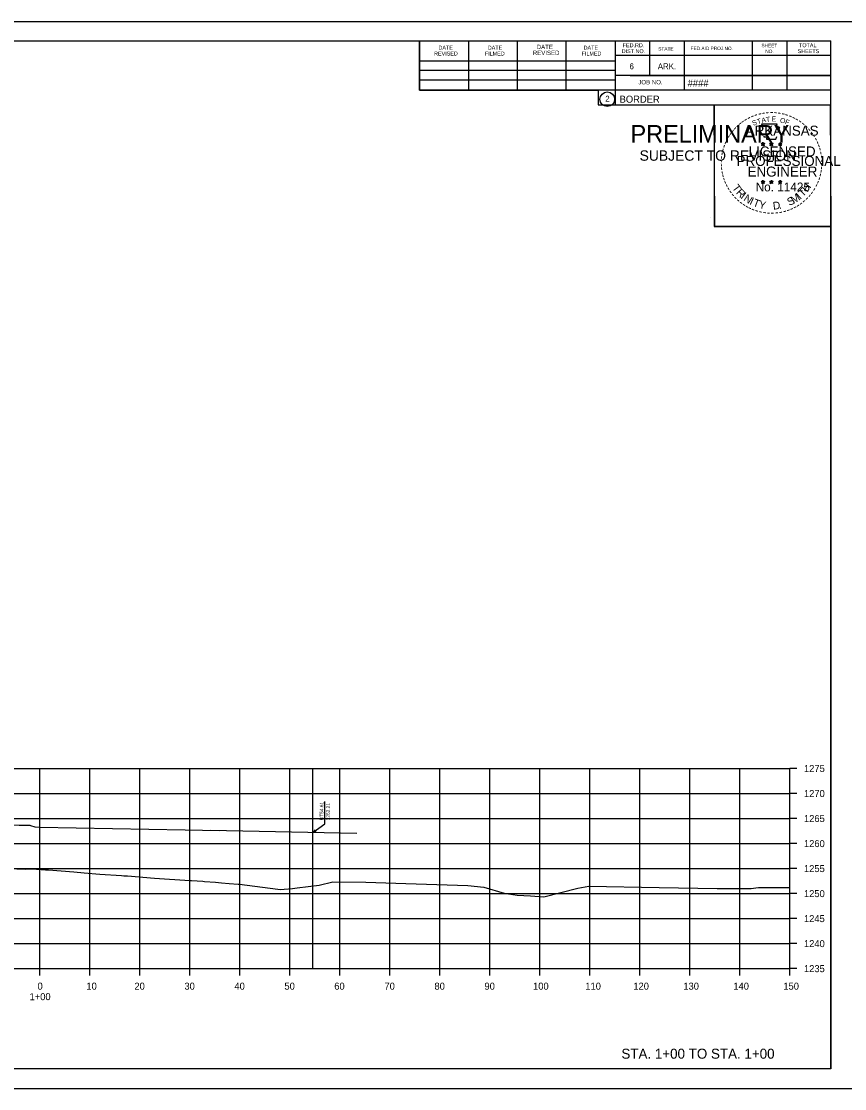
# Model space of a CAD drawing. Extents: x -70 to 701944, y -4 to 666871.
# Drawn here: x 663713.2 to 663877.9, y 658363.4 to 658576.8 of the extents above; entities that cross this region are included whole.
import ezdxf

# ---------------------------------------------------------------- set-up
doc = ezdxf.new("R2010")
doc.units = 0
for name, color, linetype in [('R_Axis', 7, 'Continuous'), ('R_Axis Annot', 7, 'Continuous'), ('R_Border', 7, 'Continuous'), ('R_Border PE', 7, 'Continuous'), ('R_Border Prem', 7, 'Continuous'), ('R_Draft', 7, 'Continuous'), ('R_Exist Surface', 7, 'Continuous'), ('R_Fin Surface', 7, 'Continuous'), ('R_Grid', 7, 'Continuous'), ('R_No Plot', 7, 'Continuous')]:
    doc.layers.add(name, color=color, linetype=linetype)

msp = doc.modelspace()

# ---------------------------------------------------------------- linework, layer by layer
at = {"layer": 'R_Axis'}
for p, q in [((663866.91, 658387.43), (663866.91, 658427.43)), ((663868.31, 658427.43), (663866.91, 658427.43)), ((663868.31, 658422.43), (663866.91, 658422.43)), ((663868.31, 658417.43), (663866.91, 658417.43)), ((663868.31, 658412.43), (663866.91, 658412.43)), ((663868.31, 658407.43), (663866.91, 658407.43)), ((663868.31, 658402.43), (663866.91, 658402.43)), ((663868.31, 658397.43), (663866.91, 658397.43)), ((663868.31, 658392.43), (663866.91, 658392.43)), ((663566.91, 658387.43), (663866.91, 658387.43)), ((663716.91, 658386.03), (663716.91, 658387.43)), ((663726.91, 658386.03), (663726.91, 658387.43)), ((663736.91, 658386.03), (663736.91, 658387.43)), ((663746.91, 658386.03), (663746.91, 658387.43)), ((663756.91, 658386.03), (663756.91, 658387.43)), ((663766.91, 658386.03), (663766.91, 658387.43)), ((663776.91, 658386.03), (663776.91, 658387.43)), ((663786.91, 658386.03), (663786.91, 658387.43)), ((663796.91, 658386.03), (663796.91, 658387.43)), ((663806.91, 658386.03), (663806.91, 658387.43)), ((663816.91, 658386.03), (663816.91, 658387.43)), ((663826.91, 658386.03), (663826.91, 658387.43)), ((663836.91, 658386.03), (663836.91, 658387.43)), ((663846.91, 658386.03), (663846.91, 658387.43)), ((663856.91, 658386.03), (663856.91, 658387.43)), ((663866.91, 658386.03), (663866.91, 658387.43)), ((663868.31, 658387.43), (663866.91, 658387.43))]:
    msp.add_line(p, q, dxfattribs=at)
at = {"layer": 'R_Border'}
for p, q in [((663558.91, 658572.89), (663875.09, 658572.89)), ((663792.83, 658563.01), (663792.83, 658572.89)), ((663802.69, 658563.01), (663802.69, 658572.69)), ((663812.45, 658563.01), (663812.45, 658572.69)), ((663822.13, 658563.01), (663822.13, 658572.69)), ((663831.99, 658572.89), (663831.99, 658560.09)), ((663838.83, 658572.89), (663838.83, 658565.95)), ((663845.77, 658572.89), (663845.77, 658563.01)), ((663859.35, 658572.89), (663859.35, 658563.01)), ((663866.29, 658572.89), (663866.29, 658563.01)), ((663875.09, 658367.43), (663875.09, 658572.89)), ((663875.09, 658569.95), (663831.99, 658569.95)), ((663875.09, 658569.97), (663875.09, 658569.97)), ((663792.83, 658568.87), (663831.99, 658568.87)), ((663792.83, 658567.01), (663831.99, 658567.01)), ((663792.83, 658563.01), (663792.83, 658565.07)), ((663792.83, 658565.07), (663831.99, 658565.07)), ((663875.09, 658565.95), (663831.99, 658565.95)), ((663834.95, 658565.95), (663875.09, 658565.95)), ((663875.09, 658563.01), (663792.83, 658563.01)), ((663831.99, 658560.09), (663875.09, 658560.09)), ((663875.09, 658367.43), (663558.91, 658367.43))]:
    msp.add_line(p, q, dxfattribs=at)
msp.add_circle((663830.38, 658561.22), 1.47, dxfattribs=at)
at = {"layer": 'R_Border PE'}
for p, q in [((663861.17, 658552.34), (663861.52, 658552.23)), ((663861.17, 658552.34), (663861.43, 658552.3)), ((663861.17, 658552.34), (663861.41, 658552.22)), ((663861.31, 658551.93), (663861.52, 658552.23)), ((663861.31, 658551.93), (663861.43, 658552.18)), ((663861.31, 658551.93), (663861.52, 658552.15)), ((663861.52, 658552.6), (663861.48, 658552.34)), ((663861.52, 658552.23), (663861.52, 658552.6)), ((663861.52, 658552.6), (663861.57, 658552.35)), ((663861.87, 658552.34), (663861.52, 658552.23)), ((663861.74, 658551.93), (663861.52, 658552.23)), ((663861.74, 658551.93), (663861.52, 658552.15)), ((663861.87, 658552.34), (663861.58, 658552.29)), ((663861.74, 658551.93), (663861.6, 658552.23)), ((663861.87, 658552.34), (663861.67, 658552.24)), ((663862.84, 658552.34), (663863.19, 658552.23)), ((663862.84, 658552.34), (663863.1, 658552.3)), ((663862.84, 658552.34), (663863.08, 658552.22)), ((663862.98, 658551.93), (663863.19, 658552.23)), ((663862.98, 658551.93), (663863.1, 658552.18)), ((663862.98, 658551.93), (663863.19, 658552.15)), ((663863.19, 658552.6), (663863.15, 658552.34)), ((663863.19, 658552.23), (663863.19, 658552.6)), ((663863.19, 658552.6), (663863.24, 658552.35)), ((663863.54, 658552.34), (663863.19, 658552.23)), ((663863.41, 658551.93), (663863.19, 658552.23)), ((663863.41, 658551.93), (663863.19, 658552.15)), ((663863.54, 658552.34), (663863.25, 658552.29)), ((663863.41, 658551.93), (663863.27, 658552.23)), ((663863.54, 658552.34), (663863.34, 658552.24)), ((663864.61, 658552.33), (663864.96, 658552.22)), ((663864.61, 658552.33), (663864.86, 658552.29)), ((663864.61, 658552.33), (663864.84, 658552.21)), ((663864.74, 658551.92), (663864.96, 658552.22)), ((663864.74, 658551.92), (663864.87, 658552.17)), ((663864.74, 658551.92), (663864.95, 658552.14)), ((663864.96, 658552.58), (663864.92, 658552.33)), ((663865.17, 658551.92), (663864.95, 658552.14)), ((663864.96, 658552.22), (663864.96, 658552.58)), ((663864.96, 658552.58), (663865.01, 658552.33)), ((663865.3, 658552.33), (663864.96, 658552.22)), ((663865.17, 658551.92), (663864.96, 658552.22)), ((663865.3, 658552.33), (663865.02, 658552.28)), ((663865.17, 658551.92), (663865.03, 658552.21)), ((663865.3, 658552.33), (663865.1, 658552.23)), ((663861.17, 658544.77), (663861.52, 658544.66)), ((663861.17, 658544.77), (663861.42, 658544.72)), ((663861.17, 658544.77), (663861.41, 658544.65)), ((663861.3, 658544.36), (663861.52, 658544.66)), ((663861.3, 658544.36), (663861.43, 658544.61)), ((663861.3, 658544.36), (663861.52, 658544.58)), ((663861.52, 658545.02), (663861.48, 658544.77)), ((663861.52, 658544.66), (663861.52, 658545.02)), ((663861.52, 658545.02), (663861.57, 658544.77)), ((663861.87, 658544.77), (663861.52, 658544.66)), ((663861.73, 658544.36), (663861.52, 658544.66)), ((663861.73, 658544.36), (663861.52, 658544.58)), ((663861.87, 658544.77), (663861.58, 658544.72)), ((663861.73, 658544.36), (663861.59, 658544.65)), ((663861.87, 658544.77), (663861.66, 658544.67)), ((663862.84, 658544.77), (663863.19, 658544.66)), ((663862.84, 658544.77), (663863.09, 658544.72)), ((663862.84, 658544.77), (663863.08, 658544.65)), ((663862.97, 658544.36), (663863.19, 658544.66)), ((663862.97, 658544.36), (663863.1, 658544.61)), ((663862.97, 658544.36), (663863.19, 658544.58)), ((663863.19, 658545.02), (663863.15, 658544.77)), ((663863.19, 658544.66), (663863.19, 658545.02)), ((663863.19, 658545.02), (663863.24, 658544.77)), ((663863.53, 658544.77), (663863.19, 658544.66)), ((663863.4, 658544.36), (663863.19, 658544.66)), ((663863.4, 658544.36), (663863.19, 658544.58)), ((663863.53, 658544.77), (663863.25, 658544.72)), ((663863.4, 658544.36), (663863.26, 658544.65)), ((663863.53, 658544.77), (663863.33, 658544.67)), ((663864.61, 658544.76), (663864.95, 658544.65)), ((663864.61, 658544.76), (663864.86, 658544.71)), ((663864.61, 658544.76), (663864.84, 658544.64)), ((663864.74, 658544.35), (663864.95, 658544.65)), ((663864.74, 658544.35), (663864.86, 658544.6)), ((663864.74, 658544.35), (663864.95, 658544.57)), ((663864.95, 658545.01), (663864.91, 658544.76)), ((663864.95, 658544.65), (663864.95, 658545.01)), ((663864.95, 658545.01), (663865, 658544.76)), ((663865.3, 658544.76), (663864.95, 658544.65)), ((663865.17, 658544.35), (663864.95, 658544.65)), ((663865.17, 658544.35), (663864.95, 658544.57)), ((663865.3, 658544.76), (663865.02, 658544.71)), ((663865.17, 658544.35), (663865.03, 658544.64)), ((663865.3, 658544.76), (663865.1, 658544.66))]:
    msp.add_line(p, q, dxfattribs=at)
for points in [[(663861.21, 658556.22), (663861.48, 658555.39)], [(663864.73, 658555.3), (663864.87, 658555.58), (663864.18, 658555.56), (663864.33, 658556.22), (663861.21, 658556.22)], [(663861.52, 658552.6), (663861.74, 658551.93), (663861.17, 658552.34), (663861.87, 658552.34), (663861.31, 658551.93), (663861.52, 658552.6)], [(663861.71, 658553.8), (663861.71, 658553.71), (663862.27, 658553.69), (663862.22, 658553.22), (663864.09, 658553.22), (663864.29, 658553.75)], [(663863.19, 658552.6), (663863.41, 658551.93), (663862.84, 658552.34), (663863.54, 658552.34), (663862.98, 658551.93), (663863.19, 658552.6)], [(663864.96, 658552.58), (663865.17, 658551.92), (663864.61, 658552.33), (663865.3, 658552.33), (663864.74, 658551.92), (663864.96, 658552.58)], [(663861.52, 658545.02), (663861.73, 658544.36), (663861.17, 658544.77), (663861.87, 658544.77), (663861.3, 658544.36), (663861.52, 658545.02)], [(663863.19, 658545.02), (663863.4, 658544.36), (663862.84, 658544.77), (663863.53, 658544.77), (663862.97, 658544.36), (663863.19, 658545.02)], [(663864.95, 658545.01), (663865.17, 658544.35), (663864.61, 658544.76), (663865.3, 658544.76), (663864.74, 658544.35), (663864.95, 658545.01)]]:
    msp.add_lwpolyline(points, dxfattribs=at)
for centre, radius in [((663861.52, 658552.23), 0.172), ((663861.52, 658552.23), 0.145), ((663861.52, 658552.23), 0.116), ((663861.52, 658552.23), 0.0991), ((663861.52, 658552.23), 0.0747), ((663861.52, 658552.23), 0.0495), ((663861.52, 658552.23), 0.0296), ((663863.19, 658552.23), 0.172), ((663863.19, 658552.23), 0.145), ((663863.19, 658552.23), 0.116), ((663863.19, 658552.23), 0.0991), ((663863.19, 658552.23), 0.0747), ((663863.19, 658552.23), 0.0495), ((663863.19, 658552.23), 0.0296), ((663864.96, 658552.22), 0.172), ((663864.96, 658552.22), 0.145), ((663864.96, 658552.22), 0.116), ((663864.96, 658552.22), 0.0991), ((663864.96, 658552.22), 0.0747), ((663864.96, 658552.22), 0.0495), ((663864.96, 658552.22), 0.0296), ((663861.52, 658544.66), 0.172), ((663861.52, 658544.66), 0.145), ((663861.52, 658544.66), 0.116), ((663861.52, 658544.66), 0.0991), ((663861.52, 658544.66), 0.0747), ((663861.52, 658544.66), 0.0495), ((663861.52, 658544.66), 0.0296), ((663863.19, 658544.66), 0.172), ((663863.19, 658544.66), 0.145), ((663863.19, 658544.66), 0.116), ((663863.19, 658544.66), 0.0991), ((663863.19, 658544.66), 0.0747), ((663863.19, 658544.66), 0.0495), ((663863.19, 658544.66), 0.0296), ((663864.95, 658544.65), 0.172), ((663864.95, 658544.65), 0.145), ((663864.95, 658544.65), 0.116), ((663864.95, 658544.65), 0.0991), ((663864.95, 658544.65), 0.0747), ((663864.95, 658544.65), 0.0495), ((663864.95, 658544.65), 0.0296)]:
    msp.add_circle(centre, radius, dxfattribs=at)
at = {"layer": 'R_Draft'}
for p, q in [((663771.52, 658387.43), (663771.52, 658427.43)), ((663773.9, 658417.06), (663773.9, 658420.86)), ((663780.3, 658414.46), (663750.97, 658415.06))]:
    msp.add_line(p, q, dxfattribs=at)
for points in [[(663771.52, 658414.64), (663773.9, 658416.36), (663773.9, 658417.06)], [(663771.97, 658415.18), (663771.52, 658414.64), (663772.17, 658414.9)]]:
    msp.add_lwpolyline(points, dxfattribs=at)
at = {"layer": 'R_Exist Surface'}
msp.add_lwpolyline([(663712.34, 658407.4), (663714.02, 658407.34), (663715.38, 658407.35), (663718.02, 658407.19), (663718.63, 658407.16), (663723.73, 658406.75), (663725.76, 658406.59), (663728.94, 658406.33), (663733.22, 658406.04), (663733.71, 658406.01), (663734.45, 658405.97), (663739.84, 658405.54), (663746.93, 658405.06), (663747.27, 658405.03), (663749.5, 658404.9), (663749.83, 658404.88), (663752.02, 658404.72), (663753.21, 658404.58), (663754.77, 658404.47), (663756.54, 658404.32), (663756.78, 658404.32), (663756.87, 658404.32), (663764.5, 658403.35), (663764.97, 658403.23), (663767.43, 658403.44), (663768.34, 658403.56), (663772.74, 658404.15), (663775.51, 658404.78), (663782.12, 658404.73), (663790.07, 658404.46), (663802.53, 658404.02), (663805.69, 658403.71), (663809.74, 658402.55), (663812.33, 658402.11), (663815.04, 658401.98), (663817.72, 658401.81), (663824.52, 658403.53), (663826.7, 658403.94), (663840.75, 658403.68), (663852.35, 658403.45), (663859.17, 658403.44), (663860.11, 658403.61), (663860.64, 658403.67), (663866.32, 658403.67), (663866.91, 658403.67)], dxfattribs=at)
at = {"layer": 'R_Fin Surface'}
msp.add_lwpolyline([(663566.91, 658416.23), (663568.91, 658416.27), (663569.77, 658416.28), (663569.91, 658416.29), (663570.05, 658416.33), (663570.91, 658416.62), (663573.03, 658416.66), (663583.91, 658416.88), (663642.91, 658417.21), (663701.91, 658416.35), (663712.77, 658416.13), (663714.91, 658416.09), (663715.04, 658416.04), (663715.91, 658415.76), (663716.77, 658415.74), (663716.91, 658415.74), (663745.96, 658415.16), (663752.91, 658415.02)], dxfattribs=at)
at = {"layer": 'R_Grid'}
for p, q in [((663566.91, 658427.43), (663866.91, 658427.43)), ((663716.91, 658387.43), (663716.91, 658427.43)), ((663726.91, 658387.43), (663726.91, 658427.43)), ((663736.91, 658387.43), (663736.91, 658427.43)), ((663746.91, 658387.43), (663746.91, 658427.43)), ((663756.91, 658387.43), (663756.91, 658427.43)), ((663766.91, 658387.43), (663766.91, 658427.43)), ((663776.91, 658387.43), (663776.91, 658427.43)), ((663786.91, 658387.43), (663786.91, 658427.43)), ((663796.91, 658387.43), (663796.91, 658427.43)), ((663806.91, 658387.43), (663806.91, 658427.43)), ((663816.91, 658387.43), (663816.91, 658427.43)), ((663826.91, 658387.43), (663826.91, 658427.43)), ((663836.91, 658387.43), (663836.91, 658427.43)), ((663846.91, 658387.43), (663846.91, 658427.43)), ((663856.91, 658387.43), (663856.91, 658427.43)), ((663866.91, 658387.43), (663866.91, 658427.43)), ((663566.91, 658422.43), (663866.91, 658422.43)), ((663566.91, 658417.43), (663866.91, 658417.43)), ((663566.91, 658412.43), (663866.91, 658412.43)), ((663566.91, 658407.43), (663866.91, 658407.43)), ((663566.91, 658402.43), (663866.91, 658402.43)), ((663566.91, 658397.43), (663866.91, 658397.43)), ((663566.91, 658392.43), (663866.91, 658392.43)), ((663566.91, 658387.43), (663866.91, 658387.43))]:
    msp.add_line(p, q, dxfattribs=at)
at = {"layer": 'R_No Plot'}
for p, q in [((663546.51, 658576.78), (663879.84, 658576.78)), ((663851.12, 658537.63), (663851.12, 658537.63)), ((663546.51, 658363.45), (663879.84, 658363.45))]:
    msp.add_line(p, q, dxfattribs=at)
for points in [[(663546.5, 658576.78), (663879.84, 658576.78), (663879.84, 658363.44), (663546.5, 658363.44)], [(663792.83, 658572.89), (663792.83, 658563.01), (663828.56, 658563.01), (663828.56, 658560.09), (663851.76, 658560.09), (663851.76, 658535.75), (663875.09, 658535.75), (663875.09, 658367.43), (663558.91, 658367.43), (663558.91, 658572.89)], [(663851.76, 658560.09), (663874.97, 658560.09), (663875.09, 658535.75), (663851.88, 658535.75)]]:
    msp.add_lwpolyline(points, close=True, dxfattribs=at)

# ---------------------------------------------------------------- texts
at = {"layer": 'R_Axis Annot'}
for s, p in [('1275', (663869.71, 658426.73)), ('1270', (663869.71, 658421.73)), ('1265', (663869.71, 658416.73)), ('1260', (663869.71, 658411.73)), ('1255', (663869.71, 658406.73)), ('1250', (663869.71, 658401.73)), ('1245', (663869.71, 658396.73)), ('1240', (663869.71, 658391.73)), ('1235', (663869.71, 658386.73)), ('0', (663716.45, 658383.23)), ('10', (663726.22, 658383.23)), ('20', (663735.82, 658383.23)), ('30', (663745.82, 658383.23)), ('40', (663755.82, 658383.23)), ('50', (663765.82, 658383.23)), ('60', (663775.79, 658383.23)), ('70', (663785.82, 658383.23)), ('80', (663795.82, 658383.23)), ('90', (663805.82, 658383.23)), ('100', (663815.54, 658383.23)), ('110', (663825.99, 658383.23)), ('120', (663835.59, 658383.23)), ('130', (663845.59, 658383.23)), ('140', (663855.59, 658383.23)), ('150', (663865.59, 658383.23)), ('1+00', (663714.85, 658381.13))]:
    msp.add_text(s, height=1.4, dxfattribs=at).set_placement(p)
at = {"layer": 'R_Border'}
for s, height, p in [('DATE', 0.782, (663796.63, 658571.13)), ('DATE', 0.782, (663806.49, 658571.13)), ('DATE', 0.879, (663816.27, 658571.23)), ('DATE', 0.782, (663825.65, 658571.13)), ('DIST.NO.', 0.782, (663833.27, 658570.43)), ('FED.RD.', 0.782, (663833.47, 658571.61)), ('STATE', 0.684, (663840.59, 658570.93)), ('FED.AID PROJ.NO.', 0.684, (663847.05, 658571.03)), ('SHEET', 0.684, (663861.21, 658571.61)), ('NO.', 0.684, (663861.99, 658570.43)), ('SHEETS', 0.782, (663868.45, 658570.43)), ('TOTAL', 0.782, (663868.73, 658571.61)), ('REVISED', 0.782, (663795.75, 658569.95)), ('FILMED', 0.782, (663805.91, 658569.95)), ('REVISED', 0.879, (663815.49, 658570.05)), ('FILMED', 0.782, (663825.25, 658569.95)), ('6', 1.17, (663834.83, 658567.21)), ('ARK.', 1.172, (663840.49, 658567.21)), ('JOB NO.', 0.879, (663836.59, 658564.19)), ('####', 1.4, (663846.46, 658563.75)), ('2', 1.17, (663829.99, 658560.74)), ('BORDER', 1.4, (663832.85, 658560.52))]:
    msp.add_text(s, height=height, rotation=360, dxfattribs=at).set_placement(p)
at = {"layer": 'R_Border PE'}
for s, height, rotation, p in [('-', 1.6, 13.6301, (663860.71, 658557.59)), ('-', 1.6, 10.2193, (663861.39, 658557.75)), ('-', 1.6, 5.8968, (663862.12, 658557.86)), ('-', 1.6, 0.1862, (663862.89, 658557.93)), ('-', 1.6, 357.743, (663863.61, 658557.92)), ('-', 1.6, 352.1617, (663864.36, 658557.86)), ('-', 1.6, 347.2049, (663865.08, 658557.75)), ('-', 1.6, 342.3362, (663865.71, 658557.59)), ('-', 1.6, 42.9622, (663856.61, 658555.2)), ('-', 1.6, 38.9507, (663857.04, 658555.62)), ('-', 1.6, 36.2317, (663857.52, 658556)), ('-', 1.6, 34.0636, (663858.1, 658556.39)), ('-', 1.6, 28.7918, (663858.7, 658556.76)), ('-', 1.6, 24.3072, (663859.33, 658557.08)), ('S', 1, 21.594, (663859.57, 658555.9)), ('-', 1.6, 19.1761, (663859.96, 658557.35)), ('T', 1, 16.4036, (663860.48, 658556.23)), ('A', 1, 11.2132, (663861.31, 658556.48)), ('T', 1, 6.0228, (663862.16, 658556.65)), ('E', 1, 0.8323, (663863.26, 658556.76)), ('O', 1, 350.4515, (663864.87, 658556.55)), ('F', 1, 340.0707, (663865.82, 658556.32)), ('-', 1.6, 337.8551, (663866.45, 658557.37)), ('-', 1.6, 334.1211, (663867.08, 658557.1)), ('-', 1.6, 329.6409, (663867.66, 658556.82)), ('-', 1.6, 325.8627, (663868.3, 658556.46)), ('-', 1.6, 320.5297, (663868.91, 658556.03)), ('-', 1.6, 58.0706, (663855.02, 658553.14)), ('-', 1.6, 54.2325, (663855.35, 658553.67)), ('-', 1.6, 50.6142, (663855.76, 658554.24)), ('-', 1.6, 48.423, (663856.16, 658554.72)), ('ARKANSAS', 2, 360, (663858.07, 658553.93)), ('-', 1.6, 315.5786, (663869.51, 658555.54)), ('-', 1.6, 309.8797, (663870.08, 658554.99)), ('-', 1.6, 306.6522, (663870.6, 658554.39)), ('-', 1.4, 303.6753, (663871.09, 658553.82)), ('-', 1.6, 72.3945, (663854.23, 658551.29)), ('-', 1.6, 67.7743, (663854.45, 658551.92)), ('-', 1.6, 62.8713, (663854.71, 658552.53)), ('DWB', 0.01, 360, (663861.51, 658552.23)), ('DWB', 0.01, 360, (663863.18, 658552.23)), ('DWB', 0.01, 360, (663864.94, 658552.22)), ('-', 1.6, 299.6684, (663871.41, 658553.22)), ('-', 1.6, 294.6628, (663871.73, 658552.6)), ('-', 1.6, 290.5728, (663871.99, 658552.03)), ('-', 1.6, 85.1863, (663853.83, 658549.17)), ('-', 1.6, 81.2013, (663853.9, 658549.86)), ('-', 1.6, 75.461, (663854.03, 658550.57)), ('PROFESSIONAL', 2, 360, (663856.24, 658547.88)), ('LICENSED', 2, 360, (663858.66, 658549.78)), ('-', 1.6, 285.1233, (663872.22, 658551.45)), ('-', 1.6, 280.5493, (663872.42, 658550.7)), ('-', 1.6, 276.5962, (663872.59, 658549.94)), ('-', 1.6, 94.1959, (663853.84, 658547.74)), ('-', 1.6, 89.0622, (663853.8, 658548.47)), ('-', 1.6, 98.9479, (663853.91, 658547.08)), ('ENGINEER', 2, 360, (663858.43, 658545.75)), ('-', 1.6, 263.5172, (663872.66, 658547.92)), ('-', 1.6, 274.3301, (663872.65, 658549.21)), ('-', 1.6, 269.9407, (663872.68, 658548.58)), ('-', 1.6, 101.7149, (663854.04, 658546.34)), ('-', 1.6, 105.4578, (663854.21, 658545.75)), ('-', 1.6, 109.0874, (663854.42, 658545.12)), ('-', 1.6, 252.8681, (663872.3, 658545.86)), ('-', 1.6, 255.7626, (663872.48, 658546.58)), ('-', 1.6, 260.9953, (663872.59, 658547.26)), ('-', 1.6, 114.0643, (663854.67, 658544.52)), ('-', 1.6, 115.7289, (663854.98, 658543.9)), ('-', 1.6, 120.4471, (663855.34, 658543.32)), ('T', 1.54, 306.0406, (663855.28, 658543.5)), ('R', 1.54, 314.005, (663856.04, 658542.45)), ('No. 11425', 1.757, 360, (663860.06, 658542.8)), ('DWB', 0.01, 360, (663861.51, 658544.65)), ('DWB', 0.01, 360, (663863.17, 658544.65)), ('DWB', 0.01, 360, (663864.94, 658544.64)), ('T', 1.54, 46.6444, (663869.51, 658541.59)), ('H', 1.54, 54.6088, (663870.4, 658542.53)), ('-', 1.6, 239.0712, (663871.42, 658543.81)), ('-', 1.6, 244.6197, (663871.81, 658544.56)), ('-', 1.6, 247.8887, (663872.08, 658545.19)), ('-', 1.6, 125.8934, (663855.74, 658542.76)), ('-', 1.6, 130.7181, (663856.2, 658542.21)), ('-', 1.6, 134.2238, (663856.72, 658541.66)), ('-', 1.6, 138.9338, (663857.24, 658541.2)), ('I', 1.54, 321.9694, (663856.94, 658541.52)), ('N', 1.54, 326.5002, (663857.51, 658541.05)), ('I', 1.54, 335.3603, (663858.72, 658540.26)), ('T', 1.54, 339.8912, (663859.38, 658539.93)), ('S', 1.54, 26.9312, (663866.82, 658539.86)), ('M', 1.54, 32.6563, (663867.66, 658540.26)), ('I', 1.54, 42.1136, (663868.95, 658541.11)), ('-', 1.6, 225.7653, (663870.11, 658542.03)), ('-', 1.6, 231.2538, (663870.59, 658542.59)), ('-', 1.6, 233.8452, (663871.02, 658543.16)), ('-', 1.6, 144.6463, (663857.8, 658540.79)), ('-', 1.6, 148.0898, (663858.36, 658540.42)), ('-', 1.6, 151.5704, (663858.94, 658540.09)), ('-', 1.6, 154.6002, (663859.46, 658539.85)), ('-', 1.6, 158.5612, (663860.09, 658539.59)), ('-', 1.6, 162.7983, (663860.77, 658539.38)), ('Y', 1.54, 347.8556, (663860.59, 658539.49)), ('D', 1.54, 6.3969, (663863.58, 658539.13)), ('.', 1.54, 13.7642, (663864.77, 658539.26)), ('-', 1.6, 200.7184, (663866.7, 658539.72)), ('-', 1.6, 204.2516, (663867.32, 658539.99)), ('-', 1.6, 207.3568, (663867.95, 658540.31)), ('-', 1.6, 212.2491, (663868.5, 658540.66)), ('-', 1.6, 215.7363, (663869.04, 658541.05)), ('-', 1.6, 221.0851, (663869.59, 658541.52)), ('-', 1.6, 167.5555, (663861.49, 658539.22)), ('-', 1.6, 173.1155, (663862.26, 658539.11)), ('-', 1.6, 176.5183, (663863.01, 658539.05)), ('-', 1.6, 181.5918, (663863.75, 658539.07)), ('-', 1.6, 185.8167, (663864.56, 658539.15)), ('-', 1.6, 191.2858, (663865.3, 658539.28)), ('-', 1.6, 195.4743, (663866.03, 658539.48))]:
    msp.add_text(s, height=height, rotation=rotation, dxfattribs=at).set_placement(p)
at = {"layer": 'R_Border Prem'}
for s, height, p in [('PRELIMINARY', 3.5, (663835.04, 658552.55)), ('DWB', 0.01, (663835.79, 658554.4)), ('SUBJECT TO REVISION', 2.0751, (663836.85, 658548.92))]:
    msp.add_text(s, height=height, rotation=360, dxfattribs=at).set_placement(p)
at = {"layer": 'R_Draft'}
for s, p in [('RT54.61', (663773.6, 658417.06)), ('1262.21', (663774.9, 658417.06))]:
    msp.add_text(s, height=0.7, rotation=90, dxfattribs=at).set_placement(p)
msp.add_text('STA. 1+00 TO STA. 1+00', height=2, dxfattribs=at).set_placement((663833.21, 658369.43))

doc.saveas('drawing.dxf')
